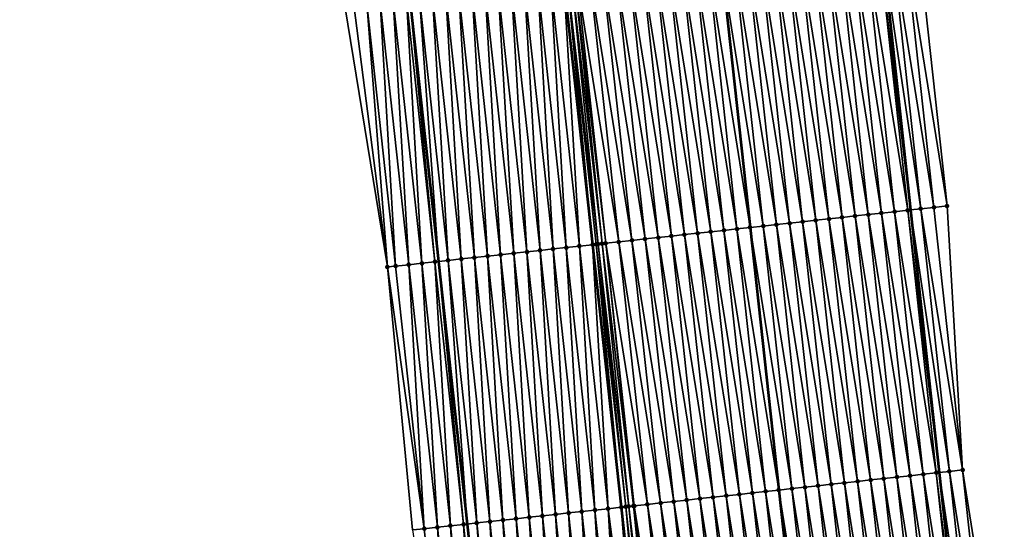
# Model space of a CAD drawing. Header units: feet. Extents: x 2010743 to 2022806, y 818705 to 837694.
# Tile 483 of 531: x 2011267 to 2011341, y 835806 to 835845. Entities that reach past the tile are written whole.
import ezdxf

# ---------------------------------------------------------------- set-up
doc = ezdxf.new("R2010")
doc.units = ezdxf.units.FT
doc.header["$MEASUREMENT"] = 0
for name, color, linetype, lineweight in [('EP_Travel Lane', 172, 'Continuous', 53), ('Road Shots', 141, 'Continuous', 100), ('STRIPING', 60, 'Continuous', 53)]:
    doc.layers.add(name, color=color, linetype=linetype, lineweight=lineweight)
doc.layers.add('I-77-MM17-21_NB-Surface-Border', color=7, linetype='Continuous')
doc.layers.add('I-77-MM17-21_NB-Surface-TIN', color=7, linetype='Continuous')

msp = doc.modelspace()

# ---------------------------------------------------------------- linework, layer by layer
at = {"layer": 'EP_Travel Lane'}
for points in [[(2011306.962, 836069.025, 331.002), (2011309.348, 836049.172, 330.619), (2011311.734, 836029.319, 330.235), (2011314.01, 836009.323, 329.864), (2011316.264, 835989.454, 329.5), (2011318.519, 835969.585, 329.146), (2011320.774, 835949.715, 328.808), (2011323.002, 835929.8, 328.43), (2011325.223, 835909.927, 328.072), (2011327.444, 835890.055, 327.676), (2011329.665, 835870.182, 327.318), (2011331.844, 835850.227, 326.968), (2011334.01, 835830.348, 326.593), (2011336.177, 835810.47, 326.216), (2011338.344, 835790.59, 325.871)], [(2011271.143, 836064.716, 331.235), (2011273.53, 836044.862, 330.9), (2011275.916, 836025.008, 330.527), (2011278.184, 836005.22, 330.149), (2011280.456, 835985.353, 329.75), (2011282.727, 835965.486, 329.396), (2011284.998, 835945.618, 329.041), (2011287.232, 835925.772, 328.749), (2011289.466, 835905.901, 328.373), (2011291.701, 835886.03, 327.986), (2011293.935, 835866.158, 327.61), (2011296.1, 835846.327, 327.237), (2011298.267, 835826.448, 326.872), (2011300.433, 835806.569, 326.501), (2011302.6, 835786.69, 326.146)]]:
    msp.add_polyline3d(points, dxfattribs=at)
at = {"layer": 'I-77-MM17-21_NB-Surface-Border', "color": 3, "linetype": 'Continuous', "lineweight": -3}
for points in [[(2011310.586, 836069.462, 330.934), (2011313.965, 836049.728, 330.555), (2011316.351, 836029.874, 330.186), (2011319.641, 836009.968, 329.8), (2011321.913, 835990.101, 329.428), (2011324.186, 835970.234, 329.077), (2011326.458, 835950.367, 328.726), (2011328.701, 835930.442, 328.362), (2011329.942, 835910.459, 328.008), (2011332.176, 835890.588, 327.625), (2011333.417, 835870.604, 327.274), (2011334.603, 835850.529, 326.898), (2011336.769, 835830.651, 326.495), (2011337.942, 835810.663, 326.148), (2011341.103, 835790.892, 325.791)], [(2011296.3, 835806.12, 326.38), (2011294.402, 835826.029, 326.75), (2011291.186, 835845.794, 327.084), (2011288.951, 835865.601, 327.467), (2011285.796, 835885.369, 327.797), (2011284.23, 835905.315, 328.213), (2011281.996, 835925.186, 328.581), (2011279.763, 835945.023, 328.88), (2011277.491, 835964.89, 329.218), (2011275.218, 835984.757, 329.58), (2011272.52, 836004.576, 329.958), (2011270.52, 836024.363, 330.349), (2011268.788, 836044.294, 330.747), (2011266.558, 836064.167, 331.086)]]:
    msp.add_polyline3d(points, dxfattribs=at)
at = {"layer": 'I-77-MM17-21_NB-Surface-TIN', "color": 128, "linetype": 'Continuous', "lineweight": -3}
for points in [[(2011331.621, 835850.203, 326.97), (2011334.01, 835830.348, 326.593), (2011331.844, 835850.227, 326.968)], [(2011334.781, 835830.433, 326.567), (2011332.615, 835850.311, 326.958), (2011331.844, 835850.227, 326.968)], [(2011334.781, 835830.433, 326.567), (2011331.844, 835850.227, 326.968), (2011334.01, 835830.348, 326.593)], [(2011335.775, 835830.542, 326.534), (2011333.609, 835850.42, 326.935), (2011332.615, 835850.311, 326.958)], [(2011334.781, 835830.433, 326.567), (2011335.775, 835830.542, 326.534), (2011332.615, 835850.311, 326.958)], [(2011336.769, 835830.651, 326.495), (2011334.603, 835850.529, 326.898), (2011333.609, 835850.42, 326.935)], [(2011335.775, 835830.542, 326.534), (2011336.769, 835830.651, 326.495), (2011333.609, 835850.42, 326.935)], [(2011327.823, 835829.672, 326.707), (2011325.656, 835849.551, 327.056), (2011324.662, 835849.443, 327.073)], [(2011328.817, 835829.781, 326.694), (2011326.65, 835849.66, 327.041), (2011325.656, 835849.551, 327.056)], [(2011327.823, 835829.672, 326.707), (2011328.817, 835829.781, 326.694), (2011325.656, 835849.551, 327.056)], [(2011329.811, 835829.889, 326.681), (2011327.644, 835849.768, 327.03), (2011326.65, 835849.66, 327.041)], [(2011328.817, 835829.781, 326.694), (2011329.811, 835829.889, 326.681), (2011326.65, 835849.66, 327.041)], [(2011330.805, 835829.998, 326.666), (2011328.639, 835849.877, 327.019), (2011327.644, 835849.768, 327.03)], [(2011329.811, 835829.889, 326.681), (2011330.805, 835829.998, 326.666), (2011327.644, 835849.768, 327.03)], [(2011331.799, 835830.106, 326.65), (2011329.633, 835849.985, 327.005), (2011328.639, 835849.877, 327.019)], [(2011330.805, 835829.998, 326.666), (2011331.799, 835830.106, 326.65), (2011328.639, 835849.877, 327.019)], [(2011332.793, 835830.215, 326.629), (2011330.627, 835850.094, 326.988), (2011329.633, 835849.985, 327.005)], [(2011331.799, 835830.106, 326.65), (2011332.793, 835830.215, 326.629), (2011329.633, 835849.985, 327.005)], [(2011333.787, 835830.324, 326.6), (2011331.621, 835850.203, 326.97), (2011330.627, 835850.094, 326.988)], [(2011332.793, 835830.215, 326.629), (2011333.787, 835830.324, 326.6), (2011330.627, 835850.094, 326.988)], [(2011333.787, 835830.324, 326.6), (2011334.01, 835830.348, 326.593), (2011331.621, 835850.203, 326.97)], [(2011320.864, 835828.911, 326.837), (2011318.698, 835848.79, 327.186), (2011317.704, 835848.682, 327.202)], [(2011321.858, 835829.02, 326.82), (2011319.692, 835848.899, 327.168), (2011318.698, 835848.79, 327.186)], [(2011320.864, 835828.911, 326.837), (2011321.858, 835829.02, 326.82), (2011318.698, 835848.79, 327.186)], [(2011319.692, 835848.899, 327.168), (2011321.861, 835829.02, 326.82), (2011319.695, 835848.899, 327.168)], [(2011321.858, 835829.02, 326.82), (2011321.861, 835829.02, 326.82), (2011319.692, 835848.899, 327.168)], [(2011322.852, 835829.129, 326.799), (2011320.686, 835849.008, 327.15), (2011319.695, 835848.899, 327.168)], [(2011322.852, 835829.129, 326.799), (2011319.695, 835848.899, 327.168), (2011321.861, 835829.02, 326.82)], [(2011323.847, 835829.237, 326.775), (2011321.68, 835849.116, 327.129), (2011320.686, 835849.008, 327.15)], [(2011322.852, 835829.129, 326.799), (2011323.847, 835829.237, 326.775), (2011320.686, 835849.008, 327.15)], [(2011324.841, 835829.346, 326.755), (2011322.674, 835849.225, 327.108), (2011321.68, 835849.116, 327.129)], [(2011323.847, 835829.237, 326.775), (2011324.841, 835829.346, 326.755), (2011321.68, 835849.116, 327.129)], [(2011325.835, 835829.455, 326.738), (2011323.668, 835849.334, 327.091), (2011322.674, 835849.225, 327.108)], [(2011324.841, 835829.346, 326.755), (2011325.835, 835829.455, 326.738), (2011322.674, 835849.225, 327.108)], [(2011326.829, 835829.563, 326.722), (2011324.662, 835849.443, 327.073), (2011323.668, 835849.334, 327.091)], [(2011325.835, 835829.455, 326.738), (2011326.829, 835829.563, 326.722), (2011323.668, 835849.334, 327.091)], [(2011326.829, 835829.563, 326.722), (2011327.823, 835829.672, 326.707), (2011324.662, 835849.443, 327.073)], [(2011313.906, 835828.151, 326.952), (2011311.739, 835848.03, 327.307), (2011310.745, 835847.921, 327.331)], [(2011314.9, 835828.259, 326.936), (2011312.733, 835848.139, 327.287), (2011311.739, 835848.03, 327.307)], [(2011313.906, 835828.151, 326.952), (2011314.9, 835828.259, 326.936), (2011311.739, 835848.03, 327.307)], [(2011315.894, 835828.368, 326.92), (2011313.727, 835848.247, 327.273), (2011312.733, 835848.139, 327.287)], [(2011314.9, 835828.259, 326.936), (2011315.894, 835828.368, 326.92), (2011312.733, 835848.139, 327.287)], [(2011316.888, 835828.477, 326.902), (2011314.721, 835848.356, 327.257), (2011313.727, 835848.247, 327.273)], [(2011315.894, 835828.368, 326.92), (2011316.888, 835828.477, 326.902), (2011313.727, 835848.247, 327.273)], [(2011317.882, 835828.585, 326.883), (2011315.715, 835848.464, 327.238), (2011314.721, 835848.356, 327.257)], [(2011316.888, 835828.477, 326.902), (2011317.882, 835828.585, 326.883), (2011314.721, 835848.356, 327.257)], [(2011318.876, 835828.694, 326.866), (2011316.71, 835848.573, 327.218), (2011315.715, 835848.464, 327.238)], [(2011317.882, 835828.585, 326.883), (2011318.876, 835828.694, 326.866), (2011315.715, 835848.464, 327.238)], [(2011319.87, 835828.803, 326.851), (2011317.704, 835848.682, 327.202), (2011316.71, 835848.573, 327.218)], [(2011318.876, 835828.694, 326.866), (2011319.87, 835828.803, 326.851), (2011316.71, 835848.573, 327.218)], [(2011319.87, 835828.803, 326.851), (2011320.864, 835828.911, 326.837), (2011317.704, 835848.682, 327.202)], [(2011305.953, 835827.284, 326.959), (2011304.78, 835847.271, 327.334), (2011303.786, 835847.163, 327.325)], [(2011306.947, 835827.392, 326.967), (2011305.775, 835847.379, 327.346), (2011304.78, 835847.271, 327.334)], [(2011305.953, 835827.284, 326.959), (2011306.947, 835827.392, 326.967), (2011304.78, 835847.271, 327.334)], [(2011307.941, 835827.5, 326.978), (2011306.769, 835847.487, 327.36), (2011305.775, 835847.379, 327.346)], [(2011306.947, 835827.392, 326.967), (2011307.941, 835827.5, 326.978), (2011305.775, 835847.379, 327.346)], [(2011308.935, 835827.608, 326.994), (2011307.763, 835847.595, 327.372), (2011306.769, 835847.487, 327.36)], [(2011307.941, 835827.5, 326.978), (2011308.935, 835827.608, 326.994), (2011306.769, 835847.487, 327.36)], [(2011308.024, 835847.624, 327.374), (2011307.763, 835847.595, 327.372), (2011309.929, 835827.716, 327.008)], [(2011308.935, 835827.608, 326.994), (2011309.929, 835827.716, 327.008), (2011307.763, 835847.595, 327.372)], [(2011310.348, 835827.762, 327.01), (2011308.372, 835847.662, 327.375), (2011308.024, 835847.624, 327.374)], [(2011310.203, 835827.746, 327.009), (2011308.024, 835847.624, 327.374), (2011309.929, 835827.716, 327.008)], [(2011310.203, 835827.746, 327.009), (2011310.348, 835827.762, 327.01), (2011308.024, 835847.624, 327.374)], [(2011310.65, 835827.795, 327.009), (2011308.597, 835847.686, 327.375), (2011308.372, 835847.662, 327.375)], [(2011310.348, 835827.762, 327.01), (2011310.65, 835827.795, 327.009), (2011308.372, 835847.662, 327.375)], [(2011310.924, 835827.825, 327.007), (2011308.757, 835847.704, 327.374), (2011308.597, 835847.686, 327.375)], [(2011310.65, 835827.795, 327.009), (2011310.924, 835827.825, 327.007), (2011308.597, 835847.686, 327.375)], [(2011311.918, 835827.933, 326.992), (2011309.751, 835847.812, 327.357), (2011308.757, 835847.704, 327.374)], [(2011310.924, 835827.825, 327.007), (2011311.918, 835827.933, 326.992), (2011308.757, 835847.704, 327.374)], [(2011312.912, 835828.042, 326.971), (2011310.745, 835847.921, 327.331), (2011309.751, 835847.812, 327.357)], [(2011311.918, 835827.933, 326.992), (2011312.912, 835828.042, 326.971), (2011309.751, 835847.812, 327.357)], [(2011312.912, 835828.042, 326.971), (2011313.906, 835828.151, 326.952), (2011310.745, 835847.921, 327.331)], [(2011298.994, 835826.527, 326.889), (2011297.821, 835846.514, 327.268), (2011296.827, 835846.406, 327.251)], [(2011299.988, 835826.635, 326.903), (2011298.816, 835846.622, 327.28), (2011297.821, 835846.514, 327.268)], [(2011298.994, 835826.527, 326.889), (2011299.988, 835826.635, 326.903), (2011297.821, 835846.514, 327.268)], [(2011300.982, 835826.743, 326.915), (2011299.81, 835846.73, 327.29), (2011298.816, 835846.622, 327.28)], [(2011299.988, 835826.635, 326.903), (2011300.982, 835826.743, 326.915), (2011298.816, 835846.622, 327.28)], [(2011301.976, 835826.851, 326.927), (2011300.804, 835846.838, 327.3), (2011299.81, 835846.73, 327.29)], [(2011300.982, 835826.743, 326.915), (2011301.976, 835826.851, 326.927), (2011299.81, 835846.73, 327.29)], [(2011302.97, 835826.959, 326.934), (2011301.798, 835846.946, 327.306), (2011300.804, 835846.838, 327.3)], [(2011301.976, 835826.851, 326.927), (2011302.97, 835826.959, 326.934), (2011300.804, 835846.838, 327.3)], [(2011303.965, 835827.067, 326.939), (2011302.792, 835847.055, 327.315), (2011301.798, 835846.946, 327.306)], [(2011302.97, 835826.959, 326.934), (2011303.965, 835827.067, 326.939), (2011301.798, 835846.946, 327.306)], [(2011304.959, 835827.176, 326.949), (2011303.786, 835847.163, 327.325), (2011302.792, 835847.055, 327.315)], [(2011303.965, 835827.067, 326.939), (2011304.959, 835827.176, 326.949), (2011302.792, 835847.055, 327.315)], [(2011304.959, 835827.176, 326.949), (2011305.953, 835827.284, 326.959), (2011303.786, 835847.163, 327.325)], [(2011294.402, 835826.029, 326.75), (2011291.856, 835845.866, 327.108), (2011291.186, 835845.794, 327.084)], [(2011294.402, 835826.029, 326.75), (2011292.851, 835845.974, 327.139), (2011291.856, 835845.866, 327.108)], [(2011295.017, 835826.095, 326.769), (2011293.845, 835846.082, 327.169), (2011292.851, 835845.974, 327.139)], [(2011294.402, 835826.029, 326.75), (2011295.017, 835826.095, 326.769), (2011292.851, 835845.974, 327.139)], [(2011296.011, 835826.203, 326.799), (2011294.839, 835846.19, 327.204), (2011293.845, 835846.082, 327.169)], [(2011295.017, 835826.095, 326.769), (2011296.011, 835826.203, 326.799), (2011293.845, 835846.082, 327.169)], [(2011297.006, 835826.311, 326.833), (2011295.833, 835846.298, 327.232), (2011294.839, 835846.19, 327.204)], [(2011296.011, 835826.203, 326.799), (2011297.006, 835826.311, 326.833), (2011294.839, 835846.19, 327.204)], [(2011298, 835826.419, 326.866), (2011296.1, 835846.327, 327.237), (2011295.833, 835846.298, 327.232)], [(2011297.006, 835826.311, 326.833), (2011298, 835826.419, 326.866), (2011295.833, 835846.298, 327.232)], [(2011296.827, 835846.406, 327.251), (2011296.1, 835846.327, 327.237), (2011298.267, 835826.448, 326.872)], [(2011298, 835826.419, 326.866), (2011298.267, 835826.448, 326.872), (2011296.1, 835846.327, 327.237)], [(2011298.994, 835826.527, 326.889), (2011296.827, 835846.406, 327.251), (2011298.267, 835826.448, 326.872)], [(2011333.966, 835810.228, 326.277), (2011331.799, 835830.106, 326.65), (2011330.805, 835829.998, 326.666)], [(2011334.96, 835810.336, 326.257), (2011332.793, 835830.215, 326.629), (2011331.799, 835830.106, 326.65)], [(2011333.966, 835810.228, 326.277), (2011334.96, 835810.336, 326.257), (2011331.799, 835830.106, 326.65)], [(2011335.954, 835810.445, 326.225), (2011333.787, 835830.324, 326.6), (2011332.793, 835830.215, 326.629)], [(2011334.96, 835810.336, 326.257), (2011335.954, 835810.445, 326.225), (2011332.793, 835830.215, 326.629)], [(2011333.787, 835830.324, 326.6), (2011336.177, 835810.47, 326.216), (2011334.01, 835830.348, 326.593)], [(2011335.954, 835810.445, 326.225), (2011336.177, 835810.47, 326.216), (2011333.787, 835830.324, 326.6)], [(2011336.948, 835810.554, 326.186), (2011334.781, 835830.433, 326.567), (2011334.01, 835830.348, 326.593)], [(2011336.948, 835810.554, 326.186), (2011334.01, 835830.348, 326.593), (2011336.177, 835810.47, 326.216)], [(2011337.942, 835810.663, 326.148), (2011335.775, 835830.542, 326.534), (2011334.781, 835830.433, 326.567)], [(2011336.948, 835810.554, 326.186), (2011337.942, 835810.663, 326.148), (2011334.781, 835830.433, 326.567)], [(2011337.942, 835810.663, 326.148), (2011336.769, 835830.651, 326.495), (2011335.775, 835830.542, 326.534)], [(2011328.001, 835809.576, 326.38), (2011325.835, 835829.455, 326.738), (2011324.841, 835829.346, 326.755)], [(2011328.995, 835809.684, 326.36), (2011326.829, 835829.563, 326.722), (2011325.835, 835829.455, 326.738)], [(2011328.001, 835809.576, 326.38), (2011328.995, 835809.684, 326.36), (2011325.835, 835829.455, 326.738)], [(2011329.989, 835809.793, 326.342), (2011327.823, 835829.672, 326.707), (2011326.829, 835829.563, 326.722)], [(2011328.995, 835809.684, 326.36), (2011329.989, 835809.793, 326.342), (2011326.829, 835829.563, 326.722)], [(2011330.984, 835809.902, 326.326), (2011328.817, 835829.781, 326.694), (2011327.823, 835829.672, 326.707)], [(2011329.989, 835809.793, 326.342), (2011330.984, 835809.902, 326.326), (2011327.823, 835829.672, 326.707)], [(2011331.978, 835810.01, 326.31), (2011329.811, 835829.889, 326.681), (2011328.817, 835829.781, 326.694)], [(2011330.984, 835809.902, 326.326), (2011331.978, 835810.01, 326.31), (2011328.817, 835829.781, 326.694)], [(2011332.972, 835810.119, 326.294), (2011330.805, 835829.998, 326.666), (2011329.811, 835829.889, 326.681)], [(2011331.978, 835810.01, 326.31), (2011332.972, 835810.119, 326.294), (2011329.811, 835829.889, 326.681)], [(2011332.972, 835810.119, 326.294), (2011333.966, 835810.228, 326.277), (2011330.805, 835829.998, 326.666)], [(2011321.043, 835808.815, 326.523), (2011318.876, 835828.694, 326.866), (2011317.882, 835828.585, 326.883)], [(2011322.037, 835808.923, 326.509), (2011319.87, 835828.803, 326.851), (2011318.876, 835828.694, 326.866)], [(2011321.043, 835808.815, 326.523), (2011322.037, 835808.923, 326.509), (2011318.876, 835828.694, 326.866)], [(2011323.031, 835809.032, 326.496), (2011320.864, 835828.911, 326.837), (2011319.87, 835828.803, 326.851)], [(2011322.037, 835808.923, 326.509), (2011323.031, 835809.032, 326.496), (2011319.87, 835828.803, 326.851)], [(2011324.025, 835809.14, 326.478), (2011321.858, 835829.02, 326.82), (2011320.864, 835828.911, 326.837)], [(2011323.031, 835809.032, 326.496), (2011324.025, 835809.14, 326.478), (2011320.864, 835828.911, 326.837)], [(2011321.858, 835829.02, 326.82), (2011324.028, 835809.141, 326.478), (2011321.861, 835829.02, 326.82)], [(2011324.025, 835809.14, 326.478), (2011324.028, 835809.141, 326.478), (2011321.858, 835829.02, 326.82)], [(2011325.019, 835809.249, 326.454), (2011322.852, 835829.129, 326.799), (2011321.861, 835829.02, 326.82)], [(2011325.019, 835809.249, 326.454), (2011321.861, 835829.02, 326.82), (2011324.028, 835809.141, 326.478)], [(2011326.013, 835809.358, 326.426), (2011323.847, 835829.237, 326.775), (2011322.852, 835829.129, 326.799)], [(2011325.019, 835809.249, 326.454), (2011326.013, 835809.358, 326.426), (2011322.852, 835829.129, 326.799)], [(2011327.007, 835809.467, 326.402), (2011324.841, 835829.346, 326.755), (2011323.847, 835829.237, 326.775)], [(2011326.013, 835809.358, 326.426), (2011327.007, 835809.467, 326.402), (2011323.847, 835829.237, 326.775)], [(2011327.007, 835809.467, 326.402), (2011328.001, 835809.576, 326.38), (2011324.841, 835829.346, 326.755)], [(2011314.084, 835808.054, 326.654), (2011311.918, 835827.933, 326.992), (2011310.924, 835827.825, 327.007)], [(2011315.078, 835808.163, 326.634), (2011312.912, 835828.042, 326.971), (2011311.918, 835827.933, 326.992)], [(2011314.084, 835808.054, 326.654), (2011315.078, 835808.163, 326.634), (2011311.918, 835827.933, 326.992)], [(2011316.072, 835808.271, 326.614), (2011313.906, 835828.151, 326.952), (2011312.912, 835828.042, 326.971)], [(2011315.078, 835808.163, 326.634), (2011316.072, 835808.271, 326.614), (2011312.912, 835828.042, 326.971)], [(2011317.066, 835808.38, 326.595), (2011314.9, 835828.259, 326.936), (2011313.906, 835828.151, 326.952)], [(2011316.072, 835808.271, 326.614), (2011317.066, 835808.38, 326.595), (2011313.906, 835828.151, 326.952)], [(2011318.061, 835808.489, 326.576), (2011315.894, 835828.368, 326.92), (2011314.9, 835828.259, 326.936)], [(2011317.066, 835808.38, 326.595), (2011318.061, 835808.489, 326.576), (2011314.9, 835828.259, 326.936)], [(2011319.055, 835808.597, 326.557), (2011316.888, 835828.477, 326.902), (2011315.894, 835828.368, 326.92)], [(2011318.061, 835808.489, 326.576), (2011319.055, 835808.597, 326.557), (2011315.894, 835828.368, 326.92)], [(2011320.049, 835808.706, 326.539), (2011317.882, 835828.585, 326.883), (2011316.888, 835828.477, 326.902)], [(2011319.055, 835808.597, 326.557), (2011320.049, 835808.706, 326.539), (2011316.888, 835828.477, 326.902)], [(2011320.049, 835808.706, 326.539), (2011321.043, 835808.815, 326.523), (2011317.882, 835828.585, 326.883)], [(2011306.131, 835807.188, 326.581), (2011304.959, 835827.176, 326.949), (2011303.965, 835827.067, 326.939)], [(2011307.125, 835807.297, 326.589), (2011305.953, 835827.284, 326.959), (2011304.959, 835827.176, 326.949)], [(2011306.131, 835807.188, 326.581), (2011307.125, 835807.297, 326.589), (2011304.959, 835827.176, 326.949)], [(2011308.119, 835807.405, 326.6), (2011306.947, 835827.392, 326.967), (2011305.953, 835827.284, 326.959)], [(2011307.125, 835807.297, 326.589), (2011308.119, 835807.405, 326.6), (2011305.953, 835827.284, 326.959)], [(2011309.114, 835807.513, 326.615), (2011307.941, 835827.5, 326.978), (2011306.947, 835827.392, 326.967)], [(2011308.119, 835807.405, 326.6), (2011309.114, 835807.513, 326.615), (2011306.947, 835827.392, 326.967)], [(2011310.108, 835807.621, 326.631), (2011308.935, 835827.608, 326.994), (2011307.941, 835827.5, 326.978)], [(2011309.114, 835807.513, 326.615), (2011310.108, 835807.621, 326.631), (2011307.941, 835827.5, 326.978)], [(2011311.102, 835807.729, 326.65), (2011309.929, 835827.716, 327.008), (2011308.935, 835827.608, 326.994)], [(2011310.108, 835807.621, 326.631), (2011311.102, 835807.729, 326.65), (2011308.935, 835827.608, 326.994)], [(2011310.203, 835827.746, 327.009), (2011309.929, 835827.716, 327.008), (2011312.096, 835807.837, 326.667)], [(2011311.102, 835807.729, 326.65), (2011312.096, 835807.837, 326.667), (2011309.929, 835827.716, 327.008)], [(2011312.445, 835807.875, 326.669), (2011310.348, 835827.762, 327.01), (2011310.203, 835827.746, 327.009)], [(2011312.445, 835807.875, 326.669), (2011310.203, 835827.746, 327.009), (2011312.096, 835807.837, 326.667)], [(2011312.673, 835807.9, 326.669), (2011310.65, 835827.795, 327.009), (2011310.348, 835827.762, 327.01)], [(2011312.445, 835807.875, 326.669), (2011312.673, 835807.9, 326.669), (2011310.348, 835827.762, 327.01)], [(2011313.024, 835807.938, 326.668), (2011310.924, 835827.825, 327.007), (2011310.65, 835827.795, 327.009)], [(2011312.673, 835807.9, 326.669), (2011313.024, 835807.938, 326.668), (2011310.65, 835827.795, 327.009)], [(2011313.024, 835807.938, 326.668), (2011313.09, 835807.945, 326.668), (2011310.924, 835827.825, 327.007)], [(2011313.09, 835807.945, 326.668), (2011314.084, 835808.054, 326.654), (2011310.924, 835827.825, 327.007)], [(2011299.172, 835806.432, 326.467), (2011298, 835826.419, 326.866), (2011297.006, 835826.311, 326.833)], [(2011300.166, 835806.54, 326.494), (2011298.267, 835826.448, 326.872), (2011298, 835826.419, 326.866)], [(2011299.172, 835806.432, 326.467), (2011300.166, 835806.54, 326.494), (2011298, 835826.419, 326.866)], [(2011298.994, 835826.527, 326.889), (2011298.267, 835826.448, 326.872), (2011300.433, 835806.569, 326.501)], [(2011300.166, 835806.54, 326.494), (2011300.433, 835806.569, 326.501), (2011298.267, 835826.448, 326.872)], [(2011301.161, 835806.648, 326.517), (2011299.988, 835826.635, 326.903), (2011298.994, 835826.527, 326.889)], [(2011301.161, 835806.648, 326.517), (2011298.994, 835826.527, 326.889), (2011300.433, 835806.569, 326.501)], [(2011302.155, 835806.756, 326.535), (2011300.982, 835826.743, 326.915), (2011299.988, 835826.635, 326.903)], [(2011301.161, 835806.648, 326.517), (2011302.155, 835806.756, 326.535), (2011299.988, 835826.635, 326.903)], [(2011303.149, 835806.864, 326.551), (2011301.976, 835826.851, 326.927), (2011300.982, 835826.743, 326.915)], [(2011302.155, 835806.756, 326.535), (2011303.149, 835806.864, 326.551), (2011300.982, 835826.743, 326.915)], [(2011304.143, 835806.972, 326.563), (2011302.97, 835826.959, 326.934), (2011301.976, 835826.851, 326.927)], [(2011303.149, 835806.864, 326.551), (2011304.143, 835806.972, 326.563), (2011301.976, 835826.851, 326.927)], [(2011305.137, 835807.08, 326.573), (2011303.965, 835827.067, 326.939), (2011302.97, 835826.959, 326.934)], [(2011304.143, 835806.972, 326.563), (2011305.137, 835807.08, 326.573), (2011302.97, 835826.959, 326.934)], [(2011305.137, 835807.08, 326.573), (2011306.131, 835807.188, 326.581), (2011303.965, 835827.067, 326.939)], [(2011297.184, 835806.216, 326.409), (2011295.017, 835826.095, 326.769), (2011294.402, 835826.029, 326.75)], [(2011296.3, 835806.12, 326.38), (2011297.184, 835806.216, 326.409), (2011294.402, 835826.029, 326.75)], [(2011297.184, 835806.216, 326.409), (2011296.011, 835826.203, 326.799), (2011295.017, 835826.095, 326.769)], [(2011298.178, 835806.324, 326.438), (2011297.006, 835826.311, 326.833), (2011296.011, 835826.203, 326.799)], [(2011297.184, 835806.216, 326.409), (2011298.178, 835806.324, 326.438), (2011296.011, 835826.203, 326.799)], [(2011298.178, 835806.324, 326.438), (2011299.172, 835806.432, 326.467), (2011297.006, 835826.311, 326.833)], [(2011334.144, 835790.131, 325.962), (2011331.978, 835810.01, 326.31), (2011330.984, 835809.902, 326.326)], [(2011335.138, 835790.24, 325.944), (2011332.972, 835810.119, 326.294), (2011331.978, 835810.01, 326.31)], [(2011334.144, 835790.131, 325.962), (2011335.138, 835790.24, 325.944), (2011331.978, 835810.01, 326.31)], [(2011336.132, 835790.348, 325.926), (2011333.966, 835810.228, 326.277), (2011332.972, 835810.119, 326.294)], [(2011335.138, 835790.24, 325.944), (2011336.132, 835790.348, 325.926), (2011332.972, 835810.119, 326.294)], [(2011337.127, 835790.457, 325.904), (2011334.96, 835810.336, 326.257), (2011333.966, 835810.228, 326.277)], [(2011336.132, 835790.348, 325.926), (2011337.127, 835790.457, 325.904), (2011333.966, 835810.228, 326.277)], [(2011338.121, 835790.566, 325.877), (2011335.954, 835810.445, 326.225), (2011334.96, 835810.336, 326.257)], [(2011337.127, 835790.457, 325.904), (2011338.121, 835790.566, 325.877), (2011334.96, 835810.336, 326.257)], [(2011335.954, 835810.445, 326.225), (2011338.344, 835790.59, 325.871), (2011336.177, 835810.47, 326.216)], [(2011338.121, 835790.566, 325.877), (2011338.344, 835790.59, 325.871), (2011335.954, 835810.445, 326.225)], [(2011339.115, 835790.675, 325.849), (2011336.948, 835810.554, 326.186), (2011336.177, 835810.47, 326.216)], [(2011339.115, 835790.675, 325.849), (2011336.177, 835810.47, 326.216), (2011338.344, 835790.59, 325.871)], [(2011340.109, 835790.784, 325.821), (2011337.942, 835810.663, 326.148), (2011336.948, 835810.554, 326.186)], [(2011339.115, 835790.675, 325.849), (2011340.109, 835790.784, 325.821), (2011336.948, 835810.554, 326.186)], [(2011340.109, 835790.784, 325.821), (2011341.103, 835790.892, 325.791), (2011337.942, 835810.663, 326.148)], [(2011327.186, 835789.37, 326.085), (2011325.019, 835809.249, 326.454), (2011324.028, 835809.141, 326.478)], [(2011328.18, 835789.479, 326.06), (2011326.013, 835809.358, 326.426), (2011325.019, 835809.249, 326.454)], [(2011327.186, 835789.37, 326.085), (2011328.18, 835789.479, 326.06), (2011325.019, 835809.249, 326.454)], [(2011329.174, 835789.588, 326.043), (2011327.007, 835809.467, 326.402), (2011326.013, 835809.358, 326.426)], [(2011328.18, 835789.479, 326.06), (2011329.174, 835789.588, 326.043), (2011326.013, 835809.358, 326.426)], [(2011330.168, 835789.697, 326.023), (2011328.001, 835809.576, 326.38), (2011327.007, 835809.467, 326.402)], [(2011329.174, 835789.588, 326.043), (2011330.168, 835789.697, 326.023), (2011327.007, 835809.467, 326.402)], [(2011331.162, 835789.805, 326.005), (2011328.995, 835809.684, 326.36), (2011328.001, 835809.576, 326.38)], [(2011330.168, 835789.697, 326.023), (2011331.162, 835789.805, 326.005), (2011328.001, 835809.576, 326.38)], [(2011332.156, 835789.914, 325.993), (2011329.989, 835809.793, 326.342), (2011328.995, 835809.684, 326.36)], [(2011331.162, 835789.805, 326.005), (2011332.156, 835789.914, 325.993), (2011328.995, 835809.684, 326.36)], [(2011333.15, 835790.022, 325.98), (2011330.984, 835809.902, 326.326), (2011329.989, 835809.793, 326.342)], [(2011332.156, 835789.914, 325.993), (2011333.15, 835790.022, 325.98), (2011329.989, 835809.793, 326.342)], [(2011333.15, 835790.022, 325.98), (2011334.144, 835790.131, 325.962), (2011330.984, 835809.902, 326.326)], [(2011320.227, 835788.61, 326.21), (2011318.061, 835808.489, 326.576), (2011317.066, 835808.38, 326.595)], [(2011321.221, 835788.718, 326.19), (2011319.055, 835808.597, 326.557), (2011318.061, 835808.489, 326.576)], [(2011320.227, 835788.61, 326.21), (2011321.221, 835788.718, 326.19), (2011318.061, 835808.489, 326.576)], [(2011322.215, 835788.827, 326.172), (2011320.049, 835808.706, 326.539), (2011319.055, 835808.597, 326.557)], [(2011321.221, 835788.718, 326.19), (2011322.215, 835788.827, 326.172), (2011319.055, 835808.597, 326.557)], [(2011323.209, 835788.936, 326.155), (2011321.043, 835808.815, 326.523), (2011320.049, 835808.706, 326.539)], [(2011322.215, 835788.827, 326.172), (2011323.209, 835788.936, 326.155), (2011320.049, 835808.706, 326.539)], [(2011324.203, 835789.044, 326.14), (2011322.037, 835808.923, 326.509), (2011321.043, 835808.815, 326.523)], [(2011323.209, 835788.936, 326.155), (2011324.203, 835789.044, 326.14), (2011321.043, 835808.815, 326.523)], [(2011325.198, 835789.153, 326.126), (2011323.031, 835809.032, 326.496), (2011322.037, 835808.923, 326.509)], [(2011324.203, 835789.044, 326.14), (2011325.198, 835789.153, 326.126), (2011322.037, 835808.923, 326.509)], [(2011326.192, 835789.262, 326.108), (2011324.025, 835809.14, 326.478), (2011323.031, 835809.032, 326.496)], [(2011325.198, 835789.153, 326.126), (2011326.192, 835789.262, 326.108), (2011323.031, 835809.032, 326.496)], [(2011324.025, 835809.14, 326.478), (2011326.195, 835789.262, 326.108), (2011324.028, 835809.141, 326.478)], [(2011326.192, 835789.262, 326.108), (2011326.195, 835789.262, 326.108), (2011324.025, 835809.14, 326.478)], [(2011327.186, 835789.37, 326.085), (2011324.028, 835809.141, 326.478), (2011326.195, 835789.262, 326.108)], [(2011313.696, 835787.896, 326.298), (2011312.096, 835807.837, 326.667), (2011311.102, 835807.729, 326.65)], [(2011312.445, 835807.875, 326.669), (2011312.096, 835807.837, 326.667), (2011314.263, 835787.958, 326.302)], [(2011313.696, 835787.896, 326.298), (2011314.263, 835787.958, 326.302), (2011312.096, 835807.837, 326.667)], [(2011314.625, 835787.997, 326.303), (2011312.673, 835807.9, 326.669), (2011312.445, 835807.875, 326.669)], [(2011314.625, 835787.997, 326.303), (2011312.445, 835807.875, 326.669), (2011314.263, 835787.958, 326.302)], [(2011315.03, 835788.042, 326.302), (2011313.024, 835807.938, 326.668), (2011312.673, 835807.9, 326.669)], [(2011314.625, 835787.997, 326.303), (2011315.03, 835788.042, 326.302), (2011312.673, 835807.9, 326.669)], [(2011315.257, 835788.066, 326.301), (2011313.09, 835807.945, 326.668), (2011313.024, 835807.938, 326.668)], [(2011315.03, 835788.042, 326.302), (2011315.257, 835788.066, 326.301), (2011313.024, 835807.938, 326.668)], [(2011316.251, 835788.175, 326.286), (2011314.084, 835808.054, 326.654), (2011313.09, 835807.945, 326.668)], [(2011315.257, 835788.066, 326.301), (2011316.251, 835788.175, 326.286), (2011313.09, 835807.945, 326.668)], [(2011317.245, 835788.284, 326.266), (2011315.078, 835808.163, 326.634), (2011314.084, 835808.054, 326.654)], [(2011316.251, 835788.175, 326.286), (2011317.245, 835788.284, 326.266), (2011314.084, 835808.054, 326.654)], [(2011318.239, 835788.392, 326.247), (2011316.072, 835808.271, 326.614), (2011315.078, 835808.163, 326.634)], [(2011317.245, 835788.284, 326.266), (2011318.239, 835788.392, 326.247), (2011315.078, 835808.163, 326.634)], [(2011319.233, 835788.501, 326.228), (2011317.066, 835808.38, 326.595), (2011316.072, 835808.271, 326.614)], [(2011318.239, 835788.392, 326.247), (2011319.233, 835788.501, 326.228), (2011316.072, 835808.271, 326.614)], [(2011319.233, 835788.501, 326.228), (2011320.227, 835788.61, 326.21), (2011317.066, 835808.38, 326.595)], [(2011306.31, 835787.093, 326.202), (2011305.137, 835807.08, 326.573), (2011304.143, 835806.972, 326.563)], [(2011307.304, 835787.201, 326.212), (2011306.131, 835807.188, 326.581), (2011305.137, 835807.08, 326.573)], [(2011306.31, 835787.093, 326.202), (2011307.304, 835787.201, 326.212), (2011305.137, 835807.08, 326.573)], [(2011308.298, 835787.309, 326.226), (2011307.125, 835807.297, 326.589), (2011306.131, 835807.188, 326.581)], [(2011307.304, 835787.201, 326.212), (2011308.298, 835787.309, 326.226), (2011306.131, 835807.188, 326.581)], [(2011309.292, 835787.417, 326.239), (2011308.119, 835807.405, 326.6), (2011307.125, 835807.297, 326.589)], [(2011308.298, 835787.309, 326.226), (2011309.292, 835787.417, 326.239), (2011307.125, 835807.297, 326.589)], [(2011310.286, 835787.526, 326.249), (2011309.114, 835807.513, 326.615), (2011308.119, 835807.405, 326.6)], [(2011309.292, 835787.417, 326.239), (2011310.286, 835787.526, 326.249), (2011308.119, 835807.405, 326.6)], [(2011311.28, 835787.634, 326.262), (2011310.108, 835807.621, 326.631), (2011309.114, 835807.513, 326.615)], [(2011310.286, 835787.526, 326.249), (2011311.28, 835787.634, 326.262), (2011309.114, 835807.513, 326.615)], [(2011312.274, 835787.742, 326.277), (2011311.102, 835807.729, 326.65), (2011310.108, 835807.621, 326.631)], [(2011311.28, 835787.634, 326.262), (2011312.274, 835787.742, 326.277), (2011310.108, 835807.621, 326.631)], [(2011312.274, 835787.742, 326.277), (2011313.269, 835787.85, 326.293), (2011311.102, 835807.729, 326.65)], [(2011313.269, 835787.85, 326.293), (2011313.696, 835787.896, 326.298), (2011311.102, 835807.729, 326.65)], [(2011299.35, 835786.337, 326.048), (2011298.178, 835806.324, 326.438), (2011297.184, 835806.216, 326.409)], [(2011300.345, 835786.445, 326.077), (2011299.172, 835806.432, 326.467), (2011298.178, 835806.324, 326.438)], [(2011299.35, 835786.337, 326.048), (2011300.345, 835786.445, 326.077), (2011298.178, 835806.324, 326.438)], [(2011301.339, 835786.553, 326.115), (2011300.166, 835806.54, 326.494), (2011299.172, 835806.432, 326.467)], [(2011300.345, 835786.445, 326.077), (2011301.339, 835786.553, 326.115), (2011299.172, 835806.432, 326.467)], [(2011302.333, 835786.661, 326.143), (2011300.433, 835806.569, 326.501), (2011300.166, 835806.54, 326.494)], [(2011301.339, 835786.553, 326.115), (2011302.333, 835786.661, 326.143), (2011300.166, 835806.54, 326.494)], [(2011301.161, 835806.648, 326.517), (2011300.433, 835806.569, 326.501), (2011302.6, 835786.69, 326.146)], [(2011302.333, 835786.661, 326.143), (2011302.6, 835786.69, 326.146), (2011300.433, 835806.569, 326.501)], [(2011303.327, 835786.769, 326.155), (2011302.155, 835806.756, 326.535), (2011301.161, 835806.648, 326.517)], [(2011303.327, 835786.769, 326.155), (2011301.161, 835806.648, 326.517), (2011302.6, 835786.69, 326.146)], [(2011304.321, 835786.877, 326.178), (2011303.149, 835806.864, 326.551), (2011302.155, 835806.756, 326.535)], [(2011303.327, 835786.769, 326.155), (2011304.321, 835786.877, 326.178), (2011302.155, 835806.756, 326.535)], [(2011305.315, 835786.985, 326.19), (2011304.143, 835806.972, 326.563), (2011303.149, 835806.864, 326.551)], [(2011304.321, 835786.877, 326.178), (2011305.315, 835786.985, 326.19), (2011303.149, 835806.864, 326.551)], [(2011305.315, 835786.985, 326.19), (2011306.31, 835787.093, 326.202), (2011304.143, 835806.972, 326.563)], [(2011299.35, 835786.337, 326.048), (2011297.184, 835806.216, 326.409), (2011296.3, 835806.12, 326.38)]]:
    msp.add_3dface(points, dxfattribs=at)
at = {"layer": 'Road Shots', "lineweight": 100}
for p in [(2011331.799, 835830.106, 326.65), (2011332.793, 835830.215, 326.629), (2011333.787, 835830.324, 326.6), (2011334.781, 835830.433, 326.567), (2011335.775, 835830.542, 326.534), (2011336.769, 835830.651, 326.495), (2011325.835, 835829.455, 326.738), (2011326.829, 835829.563, 326.722), (2011327.823, 835829.672, 326.707), (2011328.817, 835829.781, 326.694), (2011329.811, 835829.889, 326.681), (2011330.805, 835829.998, 326.666), (2011318.876, 835828.694, 326.866), (2011319.87, 835828.803, 326.851), (2011320.864, 835828.911, 326.837), (2011321.858, 835829.02, 326.82), (2011322.852, 835829.129, 326.799), (2011323.847, 835829.237, 326.775), (2011324.841, 835829.346, 326.755), (2011311.918, 835827.933, 326.992), (2011312.912, 835828.042, 326.971), (2011313.906, 835828.151, 326.952), (2011314.9, 835828.259, 326.936), (2011315.894, 835828.368, 326.92), (2011316.888, 835828.477, 326.902), (2011317.882, 835828.585, 326.883), (2011304.959, 835827.176, 326.949), (2011305.953, 835827.284, 326.959), (2011306.947, 835827.392, 326.967), (2011307.941, 835827.5, 326.978), (2011308.935, 835827.608, 326.994), (2011309.929, 835827.716, 327.008), (2011310.203, 835827.746, 327.009), (2011310.348, 835827.762, 327.01), (2011310.65, 835827.795, 327.009), (2011310.924, 835827.825, 327.007), (2011298, 835826.419, 326.866), (2011298.994, 835826.527, 326.889), (2011299.988, 835826.635, 326.903), (2011300.982, 835826.743, 326.915), (2011301.976, 835826.851, 326.927), (2011302.97, 835826.959, 326.934), (2011303.965, 835827.067, 326.939), (2011294.402, 835826.029, 326.75), (2011295.017, 835826.095, 326.769), (2011296.011, 835826.203, 326.799), (2011297.006, 835826.311, 326.833), (2011331.978, 835810.01, 326.31), (2011332.972, 835810.119, 326.294), (2011333.966, 835810.228, 326.277), (2011334.96, 835810.336, 326.257), (2011335.954, 835810.445, 326.225), (2011336.948, 835810.554, 326.186), (2011337.942, 835810.663, 326.148), (2011325.019, 835809.249, 326.454), (2011326.013, 835809.358, 326.426), (2011327.007, 835809.467, 326.402), (2011328.001, 835809.576, 326.38), (2011328.995, 835809.684, 326.36), (2011329.989, 835809.793, 326.342), (2011330.984, 835809.902, 326.326), (2011318.061, 835808.489, 326.576), (2011319.055, 835808.597, 326.557), (2011320.049, 835808.706, 326.539), (2011321.043, 835808.815, 326.523), (2011322.037, 835808.923, 326.509), (2011323.031, 835809.032, 326.496), (2011324.025, 835809.14, 326.478), (2011312.096, 835807.837, 326.667), (2011312.445, 835807.875, 326.669), (2011312.673, 835807.9, 326.669), (2011313.024, 835807.938, 326.668), (2011313.09, 835807.945, 326.668), (2011314.084, 835808.054, 326.654), (2011315.078, 835808.163, 326.634), (2011316.072, 835808.271, 326.614), (2011317.066, 835808.38, 326.595), (2011305.137, 835807.08, 326.573), (2011306.131, 835807.188, 326.581), (2011307.125, 835807.297, 326.589), (2011308.119, 835807.405, 326.6), (2011309.114, 835807.513, 326.615), (2011310.108, 835807.621, 326.631), (2011311.102, 835807.729, 326.65), (2011298.178, 835806.324, 326.438), (2011299.172, 835806.432, 326.467), (2011300.166, 835806.54, 326.494), (2011301.161, 835806.648, 326.517), (2011302.155, 835806.756, 326.535), (2011303.149, 835806.864, 326.551), (2011304.143, 835806.972, 326.563), (2011297.184, 835806.216, 326.409)]:
    msp.add_point(p, dxfattribs=at)
at = {"layer": 'STRIPING'}
for points in [[(2011294.702, 836067.549, 331.176), (2011297.089, 836047.695, 330.827), (2011299.475, 836027.841, 330.466), (2011301.76, 836007.918, 330.083), (2011304.033, 835988.051, 329.693), (2011306.305, 835968.184, 329.35), (2011308.578, 835948.316, 329.039), (2011310.817, 835928.425, 328.683), (2011313.052, 835908.555, 328.276), (2011315.286, 835888.683, 327.912), (2011317.521, 835868.812, 327.533), (2011319.695, 835848.899, 327.168), (2011321.861, 835829.02, 326.82), (2011324.028, 835809.141, 326.478), (2011326.195, 835789.262, 326.108)], [(2011282.787, 836066.113, 331.37), (2011285.173, 836046.259, 331.039), (2011287.56, 836026.405, 330.67), (2011289.836, 836006.55, 330.282), (2011292.109, 835986.684, 329.883), (2011294.381, 835966.816, 329.533), (2011296.654, 835946.949, 329.196), (2011298.89, 835927.08, 328.885), (2011301.125, 835907.209, 328.5), (2011303.359, 835887.338, 328.116), (2011305.593, 835867.467, 327.739), (2011307.763, 835847.595, 327.372), (2011309.929, 835827.716, 327.008), (2011312.096, 835807.837, 326.667), (2011314.263, 835787.958, 326.302)]]:
    msp.add_polyline3d(points, dxfattribs=at)

doc.saveas('drawing.dxf')
